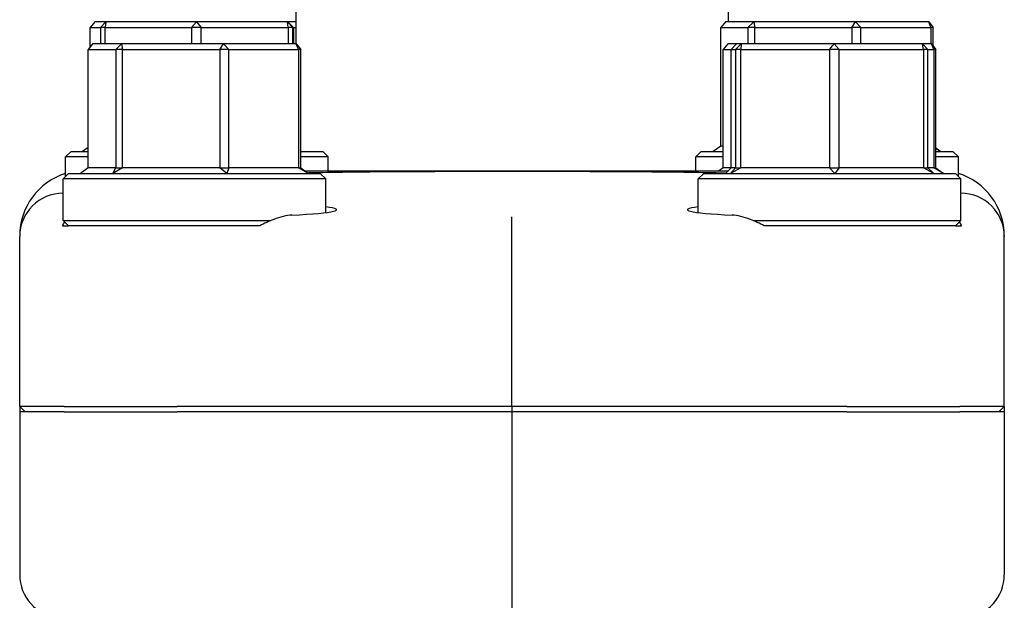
# Model space of a CAD drawing. Header units: inches. Extents: x 5 to 1128, y -85 to 748.
# Tile 557 of 656: x 924.65 to 927.46, y 297.38 to 299.04. Entities that reach past the tile are written whole.
import ezdxf

# ---------------------------------------------------------------- set-up
doc = ezdxf.new("R2010")
doc.units = ezdxf.units.IN
doc.header["$LTSCALE"] = 32
doc.header["$MEASUREMENT"] = 0
doc.layers.add('Visible (ANSI)', color=7, linetype='Continuous', lineweight=30)

msp = doc.modelspace()

# ---------------------------------------------------------------- linework, layer by layer
at = {"layer": 'Visible (ANSI)'}
for p, q in [((925.43828, 299.28863), (925.43828, 298.97242)), ((926.67328, 299.28863), (926.67328, 299.03492)), ((924.86399, 299.03492), (924.85097, 299.01929)), ((924.89565, 299.03492), (924.86399, 299.03492)), ((924.88006, 299.01929), (924.89565, 299.03492)), ((924.89565, 299.03492), (924.89347, 299.01929)), ((925.15425, 299.03492), (924.89565, 299.03492)), ((925.14067, 299.01929), (925.15425, 299.03492)), ((925.15425, 299.03492), (925.16773, 299.01929)), ((925.41439, 299.03492), (925.15425, 299.03492)), ((925.4164, 299.01929), (925.41439, 299.03492)), ((925.41439, 299.03492), (925.43005, 299.01929)), ((925.41592, 299.03492), (925.41439, 299.03492)), ((925.43828, 299.03492), (925.41592, 299.03492)), ((925.43151, 299.01929), (925.41592, 299.03492)), ((926.66555, 299.03492), (926.6523, 299.01929)), ((926.74664, 299.03492), (926.66555, 299.03492)), ((926.72981, 299.01929), (926.74664, 299.03492)), ((926.74664, 299.03492), (926.74919, 299.01929)), ((927.03688, 299.03492), (926.74664, 299.03492)), ((927.02662, 299.01929), (927.03688, 299.03492)), ((927.03688, 299.03492), (927.05267, 299.01929)), ((927.24602, 299.03492), (927.03688, 299.03492)), ((927.25259, 299.01929), (927.24602, 299.03492)), ((927.24602, 299.03492), (927.25927, 299.01929)), ((924.85097, 298.96419), (924.85097, 299.01929)), ((924.85097, 299.01929), (924.88006, 299.01929)), ((924.89347, 299.01929), (924.88006, 299.01929)), ((924.88006, 299.01929), (924.88006, 298.97242)), ((924.89347, 298.97242), (924.89347, 299.01929)), ((924.89347, 299.01929), (925.14067, 299.01929)), ((925.16773, 299.01929), (925.14067, 299.01929)), ((925.14067, 299.01929), (925.14067, 298.97242)), ((925.16773, 298.97242), (925.16773, 299.01929)), ((925.16773, 299.01929), (925.4164, 299.01929)), ((925.43005, 299.01929), (925.4164, 299.01929)), ((925.4164, 299.01929), (925.4164, 298.97242)), ((925.43005, 298.97242), (925.43005, 299.01929)), ((925.43005, 299.01929), (925.43151, 299.01929)), ((925.43151, 299.01929), (925.43828, 299.01929)), ((925.43151, 299.01929), (925.43151, 298.97242)), ((926.6523, 298.68054), (926.6523, 299.01929)), ((926.6523, 299.01929), (926.72981, 299.01929)), ((926.74919, 299.01929), (926.72981, 299.01929)), ((926.72981, 299.01929), (926.72981, 298.97242)), ((926.74919, 298.97242), (926.74919, 299.01929)), ((926.74919, 299.01929), (927.02662, 299.01929)), ((927.05267, 299.01929), (927.02662, 299.01929)), ((927.02662, 299.01929), (927.02662, 298.97242)), ((927.05267, 298.97242), (927.05267, 299.01929)), ((927.05267, 299.01929), (927.25259, 299.01929)), ((927.25927, 299.01929), (927.25259, 299.01929)), ((927.25259, 299.01929), (927.25259, 298.97242)), ((927.25927, 298.96576), (927.25927, 299.01929)), ((924.85792, 298.97242), (924.84473, 298.95679)), ((924.9408, 298.97242), (924.85792, 298.97242)), ((924.92396, 298.95679), (924.9408, 298.97242)), ((924.9408, 298.97242), (924.94345, 298.95679)), ((925.23149, 298.97242), (924.9408, 298.97242)), ((925.22132, 298.95679), (925.23149, 298.97242)), ((925.23149, 298.97242), (925.24733, 298.95679)), ((925.43929, 298.97242), (925.23149, 298.97242)), ((925.44596, 298.95679), (925.43929, 298.97242)), ((925.43929, 298.97242), (925.45248, 298.95679)), ((926.67227, 298.97242), (926.65909, 298.95679)), ((926.69728, 298.97242), (926.67227, 298.97242)), ((926.69728, 298.97242), (926.68196, 298.95679)), ((926.69449, 298.95679), (926.71038, 298.97242)), ((926.71038, 298.97242), (926.69728, 298.97242)), ((926.71038, 298.97242), (926.70903, 298.95679)), ((926.97606, 298.97242), (926.71038, 298.97242)), ((926.96299, 298.95679), (926.97606, 298.97242)), ((926.97606, 298.97242), (926.99003, 298.95679)), ((927.22864, 298.97242), (926.97606, 298.97242)), ((927.23147, 298.95679), (927.22864, 298.97242)), ((927.22864, 298.97242), (927.24396, 298.95679)), ((927.25365, 298.97242), (927.22864, 298.97242)), ((927.26032, 298.95679), (927.25365, 298.97242)), ((927.25365, 298.97242), (927.26684, 298.95679)), ((924.84473, 298.61804), (924.84473, 298.95679)), ((924.84473, 298.95679), (924.92396, 298.95679)), ((924.94345, 298.95679), (924.92396, 298.95679)), ((924.92396, 298.95679), (924.92396, 298.61804)), ((924.94345, 298.61804), (924.94345, 298.95679)), ((924.94345, 298.95679), (925.22132, 298.95679)), ((925.24733, 298.95679), (925.22132, 298.95679)), ((925.22132, 298.95679), (925.22132, 298.61804)), ((925.24733, 298.61804), (925.24733, 298.95679)), ((925.24733, 298.95679), (925.44596, 298.95679)), ((925.45248, 298.95679), (925.44596, 298.95679)), ((925.44596, 298.95679), (925.44596, 298.61804)), ((925.45248, 298.61804), (925.45248, 298.95679)), ((926.65909, 298.61804), (926.65909, 298.95679)), ((926.65909, 298.95679), (926.68196, 298.95679)), ((926.68196, 298.61804), (926.68196, 298.95679)), ((926.68196, 298.95679), (926.69449, 298.95679)), ((926.70903, 298.95679), (926.69449, 298.95679)), ((926.69449, 298.95679), (926.69449, 298.61804)), ((926.70903, 298.61804), (926.70903, 298.95679)), ((926.70903, 298.95679), (926.96299, 298.95679)), ((926.99003, 298.95679), (926.96299, 298.95679)), ((926.96299, 298.95679), (926.96299, 298.61804)), ((926.99003, 298.61804), (926.99003, 298.95679)), ((926.99003, 298.95679), (927.23147, 298.95679)), ((927.24396, 298.95679), (927.23147, 298.95679)), ((927.23147, 298.95679), (927.23147, 298.61804)), ((927.24396, 298.61804), (927.24396, 298.95679)), ((927.24396, 298.95679), (927.26032, 298.95679)), ((927.26684, 298.95679), (927.26032, 298.95679)), ((927.26032, 298.95679), (927.26032, 298.61804)), ((927.26684, 298.61804), (927.26684, 298.95679)), ((924.79641, 298.66492), (924.78078, 298.64929)), ((924.79641, 298.66492), (924.84473, 298.66492)), ((924.84473, 298.67614), (924.82883, 298.66492)), ((925.45248, 298.66492), (925.51516, 298.66492)), ((925.51516, 298.66492), (925.53078, 298.64929)), ((926.59641, 298.66492), (926.58078, 298.64929)), ((926.59641, 298.66492), (926.65909, 298.66492)), ((926.6523, 298.68054), (926.63058, 298.66492)), ((926.65909, 298.68054), (926.6523, 298.68054)), ((927.26684, 298.6751), (927.28098, 298.66492)), ((927.28098, 298.66492), (927.26684, 298.67271)), ((927.26684, 298.66492), (927.31516, 298.66492)), ((927.31516, 298.66492), (927.33078, 298.64929)), ((924.84473, 298.64929), (924.78078, 298.64929)), ((924.78078, 298.59397), (924.78078, 298.64929)), ((925.53078, 298.64929), (925.45248, 298.64929)), ((925.53078, 298.60867), (925.53078, 298.64929)), ((926.65909, 298.64929), (926.58078, 298.64929)), ((926.58078, 298.60867), (926.58078, 298.64929)), ((927.33078, 298.64929), (927.26684, 298.64929)), ((927.33078, 298.59397), (927.33078, 298.64929)), ((924.84473, 298.61804), (924.82289, 298.60242)), ((924.92396, 298.61804), (924.84473, 298.61804)), ((924.91577, 298.60242), (924.92396, 298.61804)), ((924.94345, 298.61804), (924.91577, 298.60242)), ((924.92396, 298.61804), (924.94345, 298.61804)), ((925.22132, 298.61804), (924.94345, 298.61804)), ((925.22132, 298.61804), (925.24733, 298.61804)), ((925.24148, 298.60242), (925.22132, 298.61804)), ((925.24733, 298.61804), (925.24148, 298.60242)), ((925.44596, 298.61804), (925.24733, 298.61804)), ((925.47432, 298.60242), (925.44596, 298.61804)), ((925.44596, 298.61804), (925.45248, 298.61804)), ((925.45248, 298.61804), (925.47432, 298.60242)), ((926.05568, 298.60867), (925.46558, 298.60867)), ((926.67195, 298.60867), (926.05568, 298.60867)), ((926.65909, 298.61804), (926.64598, 298.60867)), ((926.68196, 298.61804), (926.65909, 298.61804)), ((926.68196, 298.61804), (926.66527, 298.60242)), ((926.67995, 298.60242), (926.69449, 298.61804)), ((926.70903, 298.61804), (926.67995, 298.60242)), ((926.69449, 298.61804), (926.68196, 298.61804)), ((926.69449, 298.61804), (926.70903, 298.61804)), ((926.96299, 298.61804), (926.70903, 298.61804)), ((926.97764, 298.60242), (926.96299, 298.61804)), ((926.96299, 298.61804), (926.99003, 298.61804)), ((926.99003, 298.61804), (926.97764, 298.60242)), ((927.23147, 298.61804), (926.99003, 298.61804)), ((927.26065, 298.60242), (927.23147, 298.61804)), ((927.23147, 298.61804), (927.24396, 298.61804)), ((927.24396, 298.61804), (927.26065, 298.60242)), ((927.26032, 298.61804), (927.24396, 298.61804)), ((927.28867, 298.60242), (927.26032, 298.61804)), ((927.26032, 298.61804), (927.26684, 298.61804)), ((927.26684, 298.61804), (927.28867, 298.60242)), ((924.78923, 298.60242), (924.7736, 298.58679)), ((925.5236, 298.58679), (924.7736, 298.58679)), ((924.7736, 298.46804), (924.7736, 298.58679)), ((924.78923, 298.60242), (925.50798, 298.60242)), ((925.50798, 298.60242), (925.5236, 298.58679)), ((925.5236, 298.49044), (925.5236, 298.58679)), ((926.60359, 298.60242), (926.58796, 298.58679)), ((927.33796, 298.58679), (926.58796, 298.58679)), ((926.58796, 298.49044), (926.58796, 298.58679)), ((926.60359, 298.60242), (927.32234, 298.60242)), ((927.32234, 298.60242), (927.33796, 298.58679)), ((927.33796, 298.46804), (927.33796, 298.58679)), ((924.7736, 298.46804), (925.36732, 298.46804)), ((924.78923, 298.45242), (924.7736, 298.46804)), ((926.05578, 298.35379), (926.05578, 298.47874)), ((926.74425, 298.46804), (927.33796, 298.46804)), ((927.32234, 298.45242), (927.33796, 298.46804)), ((924.77183, 298.45242), (924.78923, 298.45242)), ((925.2369, 298.45242), (924.78923, 298.45242)), ((927.32234, 298.45242), (926.87467, 298.45242)), ((927.32234, 298.45242), (927.33973, 298.45242)), ((924.64953, 298.42457), (924.64953, 298.42186)), ((924.64953, 297.93679), (924.64953, 298.42186)), ((927.46203, 298.42457), (927.46203, 298.42186)), ((927.46203, 297.93679), (927.46203, 298.42186)), ((926.05578, 297.93679), (926.05578, 298.35379)), ((924.64953, 297.93679), (924.64953, 297.92117)), ((924.77688, 297.93679), (924.64953, 297.93679)), ((924.64953, 297.93679), (924.6653, 297.92117)), ((924.77688, 297.93679), (925.09912, 297.93679)), ((926.05578, 297.93679), (925.09912, 297.93679)), ((927.01244, 297.93679), (926.05578, 297.93679)), ((926.05578, 297.93679), (926.05578, 297.92117)), ((927.01244, 297.93679), (927.33468, 297.93679)), ((927.46203, 297.93679), (927.33468, 297.93679)), ((927.44627, 297.92117), (927.46203, 297.93679)), ((927.46203, 297.93679), (927.46203, 297.92117)), ((924.64953, 297.92117), (924.64953, 297.45594)), ((924.77688, 297.92117), (924.64953, 297.92117)), ((924.77688, 297.92117), (925.09912, 297.92117)), ((926.05578, 297.92117), (925.09912, 297.92117)), ((926.05578, 297.92117), (926.05578, 297.1448)), ((927.01244, 297.92117), (926.05578, 297.92117)), ((927.01244, 297.92117), (927.33468, 297.92117)), ((927.46203, 297.92117), (927.33468, 297.92117)), ((927.46203, 297.92117), (927.46203, 297.45594))]:
    msp.add_line(p, q, dxfattribs=at)
for centre, major_axis, ratio, start_param, end_param in [((924.83869, 298.42349), (0.18003, -0.0586), 0.9903423, 2.1937689, 3.4534494), ((927.27288, 298.42349), (-0.18003, -0.0586), 0.9903423, 2.829736, 4.0894164), ((924.77564, 298.421), (-0.1175, 0.04626), 0.9899206, 5.1001048, 6.6547973), ((927.33593, 298.421), (0.1175, 0.04626), 0.9899206, 5.9115734, 7.4662658), ((925.1486, 298.49863), (0.40625, 0), 0.0524078, 5.4675538, 6.6779764), ((926.96296, 298.49863), (0.40625, 0), 0.0524078, 2.7468015, 3.9572242), ((924.77564, 297.45565), (0.12504, -0.01646), 0.991106, 3.2713412, 4.712389), ((927.33593, 297.45565), (-0.12504, -0.01646), 0.991106, 1.5707963, 3.0118441)]:
    msp.add_ellipse(centre, major_axis=major_axis, ratio=ratio, start_param=start_param, end_param=end_param, dxfattribs=at)
for points, knots in [([(925.4714, 298.6045), (925.47654, 298.60463), (925.48176, 298.60475), (925.55821, 298.60648), (925.64149, 298.60742), (925.80914, 298.60835), (925.89011, 298.60848), (925.9887, 298.60854), (926.00456, 298.60855), (926.02992, 298.60855), (926.03939, 298.60855), (926.05746, 298.60855), (926.06604, 298.60855), (926.08586, 298.60855), (926.09708, 298.60855), (926.13075, 298.60854), (926.15314, 298.60852), (926.23118, 298.60844), (926.28594, 298.60834), (926.43055, 298.60773), (926.5154, 298.60698), (926.61687, 298.60508), (926.64273, 298.60448), (926.66675, 298.6038)], [4.286994, 4.286994, 4.286994, 4.286994, 4.3433226, 4.3433226, 5.1013156, 5.1013156, 5.7353123, 5.7353123, 5.8564738, 5.8564738, 5.9286995, 5.9286995, 5.9941278, 5.9941278, 6.0797236, 6.0797236, 6.2512222, 6.2512222, 6.6809245, 6.6809245, 7.4266324, 7.4266324, 7.7047488, 7.7047488, 7.7047488, 7.7047488]), ([(925.42705, 298.48312), (925.41118, 298.48234), (925.39333, 298.47807), (925.36184, 298.46611), (925.34841, 298.45972), (925.33549, 298.45242)], [0.53727464, 0.53727464, 0.53727464, 0.53727464, 0.70123165, 0.70123165, 0.81966305, 0.81966305, 0.81966305, 0.81966305]), ([(926.77607, 298.45242), (926.76318, 298.45971), (926.74977, 298.46609), (926.71827, 298.47806), (926.7004, 298.48234), (926.68451, 298.48312)], [1.49579577, 1.49579577, 1.49579577, 1.49579577, 1.61405233, 1.61405233, 1.77819273, 1.77819273, 1.77819273, 1.77819273])]:
    msp.add_open_spline(points, degree=3, knots=knots, dxfattribs=at)
for points in [[(924.77183, 298.45242), (924.77376, 298.4564), (924.77583, 298.46016), (924.77798, 298.46367)], [(927.33358, 298.46367), (927.33574, 298.46016), (927.33781, 298.4564), (927.33973, 298.45242)]]:
    msp.add_open_spline(points, degree=3, dxfattribs=at)
for points, weights in [([(925.33549, 298.45242), (925.28642, 298.45242), (925.2369, 298.45242)], [0.999903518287, 0.999901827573, 0.9999171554]), ([(926.87467, 298.45242), (926.82514, 298.45242), (926.77607, 298.45242)], [0.999917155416, 0.999901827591, 0.999903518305])]:
    msp.add_rational_spline(points, weights, degree=2, dxfattribs=at)

doc.saveas('drawing.dxf')
